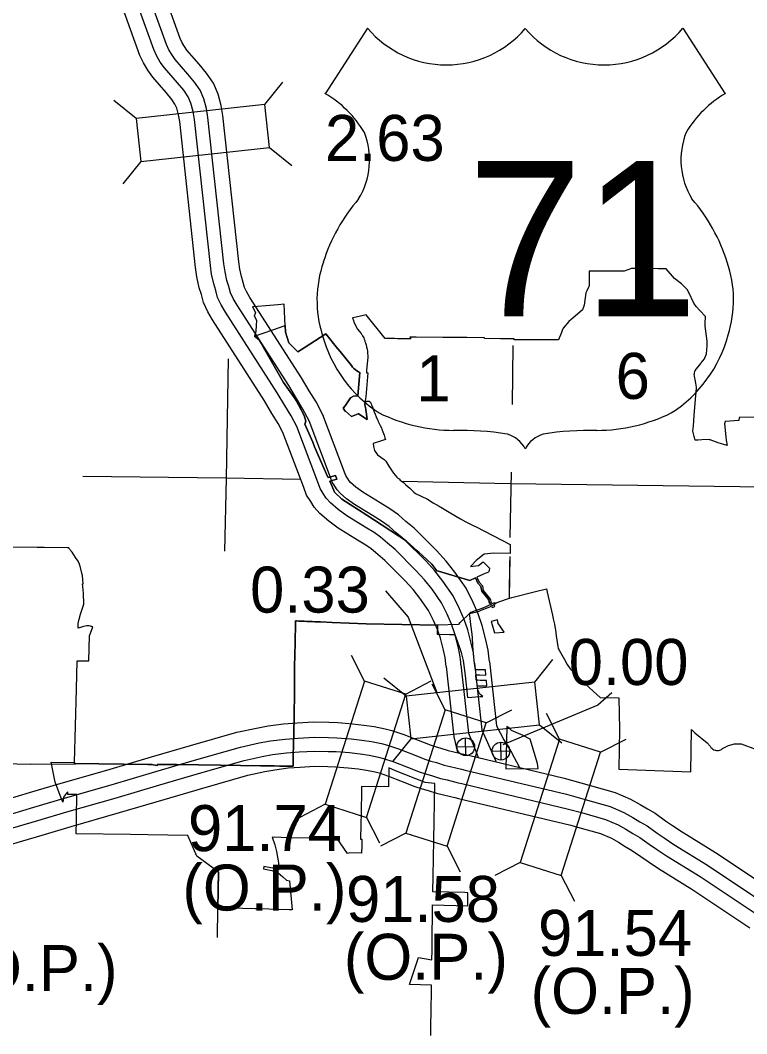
# Model space of a CAD drawing. Extents: x 77230 to 630905, y 790554 to 1662844.
# Drawn here: x 220497 to 233840, y 1602804 to 1621421 of the extents above; entities that cross this region are included whole.
import ezdxf

# ---------------------------------------------------------------- set-up
doc = ezdxf.new("R2010")
doc.units = 0
for name, color, linetype in [('Level 12', 7, 'Continuous'), ('Level 15', 7, 'Continuous'), ('Level 16', 7, 'Continuous'), ('Level 19', 7, 'Continuous'), ('Level 23', 7, 'Continuous'), ('Level 25', 7, 'Continuous'), ('Level 29', 7, 'Continuous'), ('Level 31', 7, 'Continuous'), ('Level 32', 7, 'Continuous'), ('Level 34', 7, 'Continuous')]:
    doc.layers.add(name, color=color, linetype=linetype)

msp = doc.modelspace()

# ---------------------------------------------------------------- linework, layer by layer
at = {"layer": 'Level 12'}
for points in [[(234133, 1614127), (233712, 1614124), (233700, 1614124), (233698, 1614067), (233442, 1614050), (233430, 1614006), (233456, 1613767), (233465, 1613708), (233481, 1613607), (233318, 1613659), (233168, 1613711), (233155, 1613715), (233143, 1613718), (233018, 1613713), (232948, 1613709), (232892, 1613706), (232880, 1613756), (232876, 1613775), (232852, 1613872), (232860, 1613968), (232876, 1614161), (232901, 1614459), (232906, 1614522), (232918, 1614664), (232916, 1614682), (232904, 1614752), (232893, 1614820), (232889, 1614849), (232883, 1614887), (232878, 1614916), (232881, 1614934), (232884, 1614942), (232889, 1614966), (232894, 1614988), (232996, 1615115), (233006, 1615128), (233064, 1615200), (233073, 1615221), (233103, 1615291), (233113, 1615443), (233112, 1615462), (233111, 1615524), (233111, 1615529), (233077, 1615803), (233079, 1615850), (233085, 1615981), (232978, 1616092), (232911, 1616163), (232868, 1616225), (232776, 1616420), (232745, 1616476), (232728, 1616494), (232700, 1616524), (232675, 1616551), (232641, 1616580), (232516, 1616676), (232360, 1616852), (232292, 1616852), (232264, 1616853), (232231, 1616853), (232211, 1616854), (231827, 1616858), (231752, 1616859), (231721, 1616860), (231592, 1616812), (230948, 1616815), (230948, 1616543), (230942, 1616531), (230902, 1616450), (230887, 1616413), (230853, 1616189), (230824, 1616099), (230644, 1615948), (230613, 1615923), (230571, 1615890), (230470, 1615767), (230452, 1615724), (230436, 1615687), (230386, 1615550), (230255, 1615550), (230014, 1615550), (229568, 1615553), (229568, 1615569), (229316, 1615571), (229025, 1615574), (229024, 1615584), (229024, 1615585), (229024, 1615588), (229020, 1615588), (228700, 1615591), (228698, 1615591), (228694, 1615591), (228679, 1615591), (228257, 1615595), (227769, 1615599)], [(227769, 1615599), (227652, 1615600), (227673, 1615570), (227623, 1615570), (227573, 1615571), (227523, 1615571), (227473, 1615572), (227468, 1615572), (227423, 1615572), (227373, 1615573), (227323, 1615573), (227273, 1615574), (227223, 1615574), (227199, 1615575), (226853, 1616012), (226668, 1615966), (226600, 1615952), (226605, 1615934), (226609, 1615923), (226630, 1615864), (226631, 1615861), (226693, 1615747), (226759, 1615665), (226765, 1615656), (226772, 1615647), (226785, 1615627), (226796, 1615607), (226806, 1615586), (226814, 1615564), (226824, 1615536), (226827, 1615525), (226827, 1615523), (226827, 1615522), (226837, 1615495), (226849, 1615457), (226859, 1615418), (226868, 1615379), (226874, 1615340), (226877, 1615300), (226879, 1615260), (226879, 1615220), (226876, 1615180), (226858, 1614986), (226854, 1614943), (226879, 1614942), (226855, 1614652), (226844, 1614502), (226827, 1614392), (226825, 1614386), (226824, 1614380), (226823, 1614374), (226823, 1614369), (226828, 1614362), (226835, 1614323), (226837, 1614313), (226838, 1614313), (226847, 1614264), (226852, 1614232), (226862, 1614130), (226869, 1614090), (226869, 1614090), (226707, 1614189), (226701, 1614192), (226578, 1614144), (226469, 1614238), (226464, 1614242), (226429, 1614295), (226462, 1614341), (226564, 1614483), (226618, 1614516), (226696, 1614522), (226734, 1614949), (226708, 1614964), (226679, 1614983), (226651, 1615004), (226625, 1615027), (226601, 1615051), (226579, 1615077), (226372, 1615334), (226332, 1615383), (226326, 1615391), (226112, 1615659), (225709, 1615403), (225596, 1615332), (225565, 1615363), (225429, 1615498), (225370, 1615693), (225363, 1615813), (225358, 1615936), (225347, 1616206), (225226, 1616195), (225008, 1616176), (224852, 1616163), (224761, 1616154), (224817, 1616050), (224808, 1616019), (224792, 1615996), (224835, 1615904), (224830, 1615819), (224823, 1615705)], [(229042, 1610617), (229150, 1610659), (229162, 1610632), (229166, 1610634), (229213, 1610654), (229199, 1610691), (229157, 1610664), (229149, 1610682), (229145, 1610690), (229143, 1610696), (229130, 1610705), (229119, 1610716), (229110, 1610731), (229111, 1610752), (229104, 1610767), (229084, 1610801), (228974, 1610933), (228957, 1611018), (228900, 1611081), (228858, 1611176), (228756, 1611131), (228736, 1611137), (228712, 1611144), (228177, 1611302), (228149, 1611310), (228057, 1611428), (227883, 1611587), (227816, 1611648), (227787, 1611675), (227721, 1611734), (227583, 1611860), (226860, 1612327), (226404, 1612622), (226271, 1612753), (226225, 1612856), (226181, 1612956), (226309, 1612994), (226284, 1613059), (226152, 1613021), (226149, 1613029), (225904, 1613586), (225871, 1613669), (225721, 1614000), (225742, 1614057), (225712, 1614158), (225608, 1614356), (225604, 1614363), (225565, 1614438), (225544, 1614466), (225333, 1614767), (224964, 1615412), (224919, 1615490), (224884, 1615551), (224832, 1615592), (224823, 1615599), (224802, 1615616), (225136, 1615733), (225363, 1615813), (225370, 1615693), (225429, 1615498), (225565, 1615363), (225596, 1615332), (225709, 1615403), (226112, 1615659), (226326, 1615391), (226332, 1615383), (226372, 1615334), (226579, 1615077), (226601, 1615051), (226625, 1615027), (226651, 1615004), (226679, 1614983), (226708, 1614964), (226734, 1614949), (226696, 1614522), (226618, 1614516), (226564, 1614483), (226462, 1614341), (226429, 1614295), (226464, 1614242), (226469, 1614238), (226578, 1614144), (226701, 1614192), (226707, 1614189), (226869, 1614090), (226869, 1614090), (226862, 1614130), (226852, 1614232), (226847, 1614264), (226838, 1614313), (226837, 1614313), (226835, 1614323), (226828, 1614362), (226827, 1614370), (226828, 1614379), (226830, 1614389), (226833, 1614397), (226838, 1614405), (226844, 1614412), (226852, 1614418)], [(224823, 1615705), (224802, 1615616), (224823, 1615599), (224832, 1615592), (224884, 1615551), (224919, 1615490), (224964, 1615412), (225333, 1614767), (225544, 1614466), (225565, 1614438), (225604, 1614363), (225608, 1614356), (225712, 1614158), (225742, 1614057), (225721, 1614000), (225871, 1613669), (225904, 1613586), (226149, 1613029), (226152, 1613021), (226284, 1613059), (226309, 1612994), (226181, 1612956), (226225, 1612856), (226271, 1612753), (226404, 1612622), (226860, 1612327), (227583, 1611860), (227721, 1611734), (227787, 1611675), (227816, 1611648), (227883, 1611587), (228057, 1611428), (228149, 1611310), (228177, 1611302), (228712, 1611144), (228736, 1611137), (228756, 1611131), (228858, 1611176), (228900, 1611081), (228957, 1611018), (228974, 1610933), (229084, 1610801), (229104, 1610767), (229111, 1610752), (229110, 1610731), (229119, 1610716), (229130, 1610705), (229143, 1610696), (229145, 1610690), (229139, 1610687), (229123, 1610680), (229034, 1610642), (228959, 1610610), (228943, 1610604), (228855, 1610570), (228771, 1610543), (228770, 1610543), (228768, 1610542), (228766, 1610541), (228764, 1610540), (228763, 1610539), (228761, 1610538), (228760, 1610536), (228758, 1610535), (228745, 1610520), (228731, 1610505), (228692, 1610469), (228640, 1610417), (228577, 1610360), (228566, 1610349), (228547, 1610324), (228159, 1610311), (226849, 1610335), (226224, 1610360), (226009, 1610369), (225959, 1610371), (225910, 1610373), (225860, 1610375), (225810, 1610377), (225761, 1610379), (225711, 1610381), (225662, 1610383), (225612, 1610385), (225568, 1610387), (225553, 1610387), (225545, 1609949), (225540, 1609800), (225531, 1609505), (225533, 1609050), (225533, 1609047), (225525, 1608670), (225519, 1608295), (225516, 1608171), (225511, 1607854), (225511, 1607845), (225508, 1607717), (225461, 1607718), (225361, 1607720), (225261, 1607721), (225161, 1607723)], [(226852, 1614418), (226860, 1614423), (226868, 1614426), (226878, 1614427), (226887, 1614427), (226896, 1614426), (226905, 1614423), (226913, 1614419), (226920, 1614413), (226927, 1614406), (226932, 1614398), (226941, 1614377), (226951, 1614353), (226970, 1614307), (226979, 1614277), (226998, 1614231), (227016, 1614184), (227035, 1614138), (227042, 1614116), (227062, 1614074), (227072, 1614052), (227084, 1614027), (227107, 1613980), (227129, 1613933), (227140, 1613910), (227157, 1613862), (227178, 1613800), (227194, 1613753), (227205, 1613720), (227112, 1613688), (226998, 1613652), (226980, 1613646), (226982, 1613594), (227005, 1613516), (227058, 1613439), (227181, 1613352), (227209, 1613319), (227266, 1613228), (227355, 1613101), (227415, 1613027), (227435, 1613010), (227454, 1612995), (227477, 1612975), (227494, 1612961), (227538, 1612927), (227541, 1612924), (227569, 1612899), (227578, 1612890), (227615, 1612856), (227652, 1612823), (227689, 1612789), (227726, 1612755), (227755, 1612728), (227975, 1612622), (228082, 1612559), (228193, 1612493), (228211, 1612483), (228222, 1612477), (228404, 1612369), (228582, 1612265), (228679, 1612207), (228825, 1612134), (228868, 1612113), (229497, 1611792), (229496, 1611702), (229495, 1611656), (229495, 1611623), (229198, 1611631), (229018, 1611614), (228871, 1611496), (228765, 1611387), (228816, 1611393), (228911, 1611404), (228997, 1611470), (229115, 1611354), (229107, 1611315), (229102, 1611294), (229100, 1611284), (229008, 1611243), (228885, 1611189), (228926, 1611098), (228985, 1611032), (229002, 1610946), (229111, 1610813), (229124, 1610790), (229131, 1610774), (229138, 1610739), (229149, 1610728), (229161, 1610716), (229169, 1610708), (229207, 1610724), (229210, 1610718), (229216, 1610704), (229239, 1610718), (229428, 1610787), (229480, 1610807), (229481, 1610808), (229527, 1610820), (229960, 1610930), (230164, 1610978)], [(225161, 1607723), (225063, 1607725), (224962, 1607727), (224911, 1607728), (224172, 1607738), (223369, 1607748), (223017, 1607752), (223017, 1607750), (223013, 1607733), (222937, 1607746), (222921, 1607747), (222917, 1607747), (222863, 1607749), (222840, 1607748), (221492, 1607767), (221492, 1607787), (221529, 1609135), (221543, 1609654), (221757, 1609652), (221770, 1610113), (221827, 1610280), (221812, 1610283), (221797, 1610287), (221786, 1610291), (221759, 1610295), (221718, 1610296), (221686, 1610292), (221656, 1610286), (221619, 1610273), (221559, 1610253), (221560, 1610286), (221560, 1610313), (221561, 1610317), (221563, 1610338), (221576, 1610422), (221606, 1610513), (221665, 1610694), (221660, 1610894), (221647, 1611021), (221642, 1611066), (221653, 1611068), (221637, 1611224), (221633, 1611241), (221595, 1611390), (221586, 1611424), (221583, 1611431), (221561, 1611483), (221514, 1611555), (221451, 1611650), (221400, 1611704), (221389, 1611730), (221366, 1611731), (220934, 1611737), (220808, 1611738), (220363, 1611745)], [(230164, 1610978), (230165, 1610976), (230168, 1610943), (230169, 1610943), (230177, 1610913), (230271, 1610495), (230287, 1610423), (230309, 1610325), (230324, 1610247), (230327, 1610224), (230343, 1610114), (230360, 1609994), (230371, 1609918), (230379, 1609878), (230395, 1609851), (230418, 1609810), (230444, 1609763), (230493, 1609676), (230542, 1609589), (230598, 1609506), (230689, 1609416), (230840, 1609264), (230884, 1609221), (231146, 1608978), (231489, 1608975), (231506, 1608396), (231494, 1607665), (232815, 1607614), (232827, 1608393), (232887, 1608329), (233114, 1608146), (233171, 1608085), (233184, 1608065), (233201, 1608047), (233220, 1608033), (233239, 1608022), (233259, 1608014), (233267, 1608012), (233268, 1608012), (233285, 1608009), (233303, 1608008), (233321, 1608009), (233346, 1608015), (233362, 1608021), (233375, 1608027), (233395, 1608041), (233503, 1608099), (233614, 1608130), (233740, 1608130), (234004, 1608032)], [(221243, 1607150), (221243, 1607151), (221138, 1607426), (221066, 1607794), (221492, 1607787), (221492, 1607767), (222840, 1607748), (222863, 1607749), (222917, 1607747), (222921, 1607747), (222937, 1607746), (223013, 1607733), (223017, 1607750), (223017, 1607752), (223369, 1607748), (224172, 1607738), (224911, 1607728), (224962, 1607727), (225063, 1607725), (225161, 1607723), (225261, 1607721), (225361, 1607720), (225461, 1607718), (225508, 1607717), (225511, 1607845), (225511, 1607854), (225516, 1608171), (225519, 1608295), (225525, 1608670), (225533, 1609047), (225533, 1609050), (225531, 1609505), (225540, 1609800), (225545, 1609949), (225553, 1610387), (225568, 1610387), (225612, 1610385), (225662, 1610383), (225711, 1610381), (225761, 1610379), (225810, 1610377), (225860, 1610375), (225910, 1610373), (225959, 1610371), (226009, 1610369), (226224, 1610360), (226849, 1610335), (228159, 1610311), (228155, 1610144), (228382, 1610139), (228449, 1610138), (228481, 1610137), (228580, 1609849), (228583, 1609842), (228596, 1609806), (228626, 1609683), (228631, 1609663), (228654, 1609479), (228666, 1609386), (228712, 1608979), (228714, 1608978), (228944, 1609000), (228944, 1609000), (228991, 1608999), (228934, 1609047), (228911, 1609097), (228908, 1609105), (228891, 1609198), (228915, 1609197), (228960, 1609196), (228970, 1609196), (229068, 1609194), (229059, 1609294), (228971, 1609295), (228944, 1609295), (228900, 1609296), (228873, 1609297), (228865, 1609396), (228928, 1609395), (228938, 1609395), (229050, 1609393), (229041, 1609487), (228913, 1609487), (228856, 1609487), (228846, 1609565), (228834, 1609664), (228821, 1609782), (228811, 1609933), (228804, 1610077), (228796, 1610144), (228774, 1610323), (228752, 1610484), (228747, 1610521), (228881, 1610555), (228885, 1610556), (228902, 1610561), (228927, 1610568), (229005, 1610602), (229012, 1610605), (229042, 1610617)], [(228036, 1602770), (228038, 1602900), (228040, 1603026), (228042, 1603144), (228044, 1603241), (228046, 1603358), (228048, 1603471), (228050, 1603597), (228052, 1603698), (227648, 1603707), (227813, 1604205), (228058, 1604160), (228060, 1604340), (228062, 1604518), (228063, 1604570), (228069, 1605030), (228071, 1605169), (228718, 1605153), (228719, 1605163), (228717, 1605395), (228662, 1605396), (228075, 1605409), (228080, 1605697), (228091, 1606361), (228110, 1607400), (228105, 1607401), (227931, 1607420), (227391, 1607631), (227267, 1607689), (227260, 1607340), (226766, 1607346), (226766, 1607346), (226764, 1607229), (226762, 1607127), (226760, 1607016), (226758, 1606917), (226756, 1606817), (226756, 1606799), (226754, 1606717), (226752, 1606616), (226745, 1606416), (226745, 1606378), (226747, 1606378), (226771, 1606378), (226769, 1606261), (226767, 1606123), (226552, 1606130), (226507, 1606117), (226319, 1606388), (226153, 1606392), (225986, 1606395), (225858, 1606394), (225456, 1606403), (225123, 1606412), (225172, 1606276), (225204, 1606151), (225242, 1605945), (225241, 1605813), (225239, 1605810), (225139, 1605845), (225132, 1605848), (224973, 1605874), (224964, 1605831), (225120, 1605805), (225225, 1605767), (225277, 1605722), (225319, 1605685), (225389, 1605624), (225442, 1605612), (225443, 1605611), (225489, 1605082), (225433, 1605083), (224875, 1605097), (224814, 1605099), (224131, 1605115), (224142, 1605768), (224131, 1605776), (223737, 1606065), (223574, 1606447), (222840, 1606458), (222522, 1606463), (221524, 1606477), (221528, 1606730), (221530, 1606832), (221534, 1607140), (221535, 1607197), (221372, 1607200), (221372, 1607206), (221373, 1607247), (221347, 1607225), (221292, 1607150), (221278, 1607057), (221243, 1607150)]]:
    msp.add_lwpolyline(points, dxfattribs=at)
for points in [[(229205, 1610171), (229385, 1610179), (229302, 1610310), (229276, 1610338), (229262, 1610410), (229145, 1610377), (229163, 1610314)], [(230010, 1607679), (229995, 1607767), (229861, 1608215), (229734, 1608281), (229522, 1608375), (229478, 1608419), (229435, 1608448), (229415, 1607668)]]:
    msp.add_lwpolyline(points, close=True, dxfattribs=at)
at = {"layer": 'Level 15'}
for points in [[(229546, 1615446), (229529, 1614365)], [(229511, 1613122), (229492, 1611921)], [(229487, 1611570), (229475, 1610806)], [(229486, 1611499), (229475, 1610806)]]:
    msp.add_lwpolyline(points, dxfattribs=at)
at = {"layer": 'Level 16'}
for points in [[(224316, 1615203), (224280, 1613001), (224250, 1611667)], [(224316, 1615203), (224280, 1613001), (224250, 1611667)], [(221646, 1613046), (224275, 1613018), (225652, 1612991)], [(227503, 1612954), (229501, 1612914), (234178, 1612851), (239461, 1612799), (244839, 1612668), (248483, 1612608)], [(213549, 1607861), (213556, 1607861), (218889, 1607801), (220692, 1607757)], [(221507, 1607751), (220692, 1607757)], [(224133, 1605786), (224122, 1605103)], [(224122, 1605103), (224114, 1604572)]]:
    msp.add_lwpolyline(points, dxfattribs=at)
at = {"layer": 'Level 19'}
for p, q in [((224988, 1619871), (225319, 1620282)), ((222626, 1619614), (222215, 1619944)), ((225074, 1619083), (225486, 1618753)), ((222712, 1618826), (222381, 1618415)), ((226821, 1609283), (226579, 1609753)), ((229947, 1609265), (230278, 1609677)), ((227585, 1609007), (227174, 1609338)), ((227576, 1609043), (228045, 1609285)), ((228303, 1608754), (228060, 1609224)), ((229057, 1608514), (229526, 1608756)), ((230402, 1608216), (230160, 1608685)), ((230033, 1608478), (230445, 1608147)), ((227671, 1608220), (227341, 1607808)), ((231157, 1607975), (231626, 1608218)), ((226100, 1607020), (225631, 1606777)), ((226854, 1606779), (227097, 1606310)), ((227581, 1606491), (227112, 1606248)), ((228336, 1606250), (228578, 1605781)), ((229680, 1605952), (229211, 1605710)), ((230435, 1605712), (230677, 1605242))]:
    msp.add_line(p, q, dxfattribs=at)
for points in [[(222712, 1618826), (225074, 1619083), (224988, 1619871), (222626, 1619614)], [(226854, 1606779), (227576, 1609043), (226821, 1609283), (226100, 1607020)], [(229947, 1609265), (227585, 1609007), (227671, 1608220), (230033, 1608478)], [(228336, 1606250), (229057, 1608514), (228303, 1608754), (227581, 1606491)], [(230435, 1605712), (231157, 1607975), (230402, 1608216), (229680, 1605952)]]:
    msp.add_lwpolyline(points, close=True, dxfattribs=at)
at = {"layer": 'Level 23'}
for p, q in [((228840, 1609609), (228974, 1608389)), ((229114, 1609639), (229243, 1608458)), ((228318, 1609552), (228460, 1608258)), ((228592, 1609582), (228729, 1608327))]:
    msp.add_line(p, q, dxfattribs=at)
for points in [[(229114, 1609639), (229108, 1609687), (229090, 1609849), (229048, 1610041), (228979, 1610303), (228905, 1610515), (228816, 1610726), (228689, 1610987), (228480, 1611285), (228320, 1611485), (228145, 1611678), (227735, 1612088), (227581, 1612215), (227443, 1612335), (227287, 1612449), (227106, 1612557), (226787, 1612753), (226663, 1612844), (226564, 1612930), (226536, 1612961), (226506, 1613007), (226475, 1613057), (226450, 1613120), (226054, 1614175), (225929, 1614413), (225803, 1614615), (225661, 1614854), (224714, 1616327), (224653, 1616436), (224618, 1616511), (224593, 1616605), (224558, 1616714), (224529, 1616849), (224510, 1616982), (224217, 1619673), (224184, 1619857), (224131, 1620064), (224044, 1620267), (223918, 1620452), (223782, 1620612), (223559, 1620872), (223511, 1620938), (223472, 1621007), (223435, 1621084), (222648, 1623269)], [(228318, 1609552), (228313, 1609599), (228300, 1609717), (228270, 1609853), (228213, 1610069), (228158, 1610227), (228087, 1610395), (227997, 1610580), (227839, 1610806), (227711, 1610966), (227566, 1611126), (227196, 1611495), (227063, 1611605), (226943, 1611709), (226845, 1611781), (226692, 1611873), (226339, 1612089), (226164, 1612218), (226002, 1612358), (225896, 1612477), (225831, 1612578), (225757, 1612695), (225703, 1612835), (225322, 1613848), (225234, 1614015), (225120, 1614199), (224980, 1614433), (224028, 1615915), (223942, 1616068), (223863, 1616236), (223824, 1616381), (223784, 1616508), (223741, 1616708), (223716, 1616882), (223425, 1619559), (223402, 1619686), (223371, 1619806), (223339, 1619882), (223281, 1619967), (223174, 1620092), (222932, 1620375), (222837, 1620504), (222762, 1620637), (222696, 1620775), (221889, 1623017)], [(228592, 1609582), (228587, 1609629), (228572, 1609763), (228538, 1609917), (228476, 1610150), (228415, 1610326), (228338, 1610509), (228235, 1610720), (228060, 1610970), (227921, 1611145), (227765, 1611316), (227381, 1611699), (227241, 1611814), (227115, 1611924), (226997, 1612011), (226834, 1612108), (226493, 1612317), (226336, 1612434), (226195, 1612555), (226116, 1612644), (226063, 1612725), (226004, 1612819), (225960, 1612933), (225574, 1613960), (225473, 1614152), (225355, 1614342), (225214, 1614578), (224264, 1616056), (224186, 1616195), (224122, 1616330), (224089, 1616458), (224050, 1616579), (224012, 1616756), (223989, 1616917), (223697, 1619598), (223671, 1619745), (223632, 1619895), (223581, 1620014), (223500, 1620134), (223383, 1620271), (223147, 1620546), (223069, 1620653), (223006, 1620764), (222950, 1620881), (222150, 1623104)], [(228840, 1609609), (228835, 1609657), (228819, 1609804), (228781, 1609976), (228716, 1610222), (228649, 1610416), (228565, 1610612), (228451, 1610847), (228260, 1611120), (228111, 1611307), (227946, 1611488), (227550, 1611884), (227403, 1612005), (227271, 1612120), (227135, 1612219), (226964, 1612322), (226633, 1612525), (226492, 1612629), (226370, 1612733), (226316, 1612795), (226274, 1612860), (226228, 1612933), (226193, 1613022), (225802, 1614063), (225690, 1614277), (225568, 1614472), (225427, 1614709), (224478, 1616185), (224409, 1616309), (224358, 1616416), (224329, 1616528), (224292, 1616643), (224258, 1616800), (224237, 1616948), (223945, 1619634), (223915, 1619798), (223870, 1619976), (223802, 1620135), (223699, 1620285), (223573, 1620433), (223343, 1620701), (223279, 1620789), (223228, 1620880), (223181, 1620978), (222387, 1623182)], [(228729, 1608327), (228866, 1607995), (228908, 1607877)], [(228974, 1608389), (229229, 1607809)], [(229243, 1608458), (229377, 1608204), (229518, 1607970), (229661, 1607708)], [(228460, 1608258), (228525, 1607972)]]:
    msp.add_lwpolyline(points, dxfattribs=at)
at = {"layer": 'Level 25'}
for p, q in [((226877, 1621277), (226098, 1620072)), ((232668, 1621277), (233447, 1620072))]:
    msp.add_line(p, q, dxfattribs=at)
for centre, radius, start, end in [((228327, 1622497), 1896, 220.075, 319.6701), ((231217, 1622497), 1896, 220.3299, 319.925), ((225080, 1618324), 2024, 30.7809, 59.9883), ((234465, 1618324), 2024, 120.0117, 149.2191), ((225526, 1618857), 1387, 328.8105, 21.2108), ((234019, 1618857), 1387, 158.7892, 211.1895), ((229153, 1616014), 3236, 138.9565, 162.6913), ((230392, 1616014), 3236, 17.3087, 41.0435), ((228085, 1616279), 2138, 160.9576, 197.3819), ((231460, 1616279), 2138, 342.6181, 19.0424), ((228433, 1616285), 2474, 195.1074, 237.1312), ((231112, 1616285), 2474, 302.8688, 344.8926), ((228479, 1617064), 3177, 244.0771, 269.5779), ((231066, 1617064), 3177, 270.4221, 295.9229), ((228552, 1608068), 5820, 81.1942, 90.9539), ((230992, 1608068), 5820, 89.0461, 98.8058), ((229280, 1613286), 558, 28.0342, 72.9864), ((230265, 1613286), 558, 107.0136, 151.9658)]:
    msp.add_arc(centre, radius, start, end, dxfattribs=at)
at = {"layer": 'Level 29'}
for points in [[(219852, 1606992), (220667, 1607234), (221206, 1607392), (222089, 1607647), (222908, 1607888), (223622, 1608098), (224477, 1608342), (224833, 1608419), (225051, 1608459), (225334, 1608495), (225586, 1608515), (225892, 1608531), (226163, 1608525), (226327, 1608522), (226599, 1608499), (226807, 1608475), (226998, 1608447), (227197, 1608407), (227322, 1608375), (227541, 1608300), (227806, 1608197), (228024, 1608112), (228119, 1608080), (228219, 1608052), (228357, 1608009), (228460, 1607985), (228668, 1607934), (228733, 1607919), (230490, 1607499)], [(219930, 1606724), (220746, 1606966), (221284, 1607124), (222167, 1607378), (222987, 1607620), (223700, 1607830), (224545, 1608070), (224888, 1608145), (225093, 1608182), (225363, 1608217), (225604, 1608236), (225896, 1608251), (226157, 1608245), (226313, 1608242), (226572, 1608221), (226771, 1608198), (226949, 1608172), (227135, 1608134), (227242, 1608107), (227445, 1608037), (227704, 1607937), (227928, 1607849), (228037, 1607813), (228140, 1607784), (228283, 1607739), (228395, 1607713), (228602, 1607662), (228668, 1607647)], [(220001, 1606480), (220818, 1606722), (221355, 1606880), (222239, 1607134), (223059, 1607376), (223770, 1607585), (224607, 1607824), (224938, 1607896), (225132, 1607931), (225389, 1607964), (225621, 1607982), (225900, 1607997), (226152, 1607991), (226301, 1607988), (226547, 1607968), (226738, 1607946), (226906, 1607921), (227078, 1607886), (227170, 1607863), (227357, 1607799), (227612, 1607700), (227841, 1607610), (227962, 1607570), (228067, 1607540), (228216, 1607493), (228336, 1607465), (228543, 1607415), (228609, 1607399), (230569, 1606931)], [(220080, 1606211), (220897, 1606453), (221433, 1606611), (222317, 1606865), (223138, 1607108), (223848, 1607317), (224675, 1607552), (224992, 1607621), (225175, 1607654), (225418, 1607686), (225639, 1607703), (225904, 1607717), (226146, 1607711), (226287, 1607709), (226519, 1607689), (226702, 1607668), (226858, 1607646), (227016, 1607613), (227090, 1607595), (227261, 1607536), (227511, 1607439), (227746, 1607347), (227880, 1607302), (227988, 1607272), (228142, 1607224), (228271, 1607193), (228477, 1607143), (228544, 1607127)], [(228668, 1607647), (230532, 1607202), (230873, 1607105), (231330, 1606977), (231586, 1606866), (231748, 1606776), (231877, 1606697), (232010, 1606621), (232194, 1606491), (232324, 1606403), (232503, 1606281), (233118, 1605903), (234192, 1605187)], [(230490, 1607499), (230947, 1607370), (231422, 1607237), (231708, 1607113), (231886, 1607014), (232017, 1606934), (232159, 1606853), (232350, 1606717), (232478, 1606631), (232653, 1606512), (233266, 1606134), (234346, 1605415), (235459, 1604654), (236188, 1604194), (236390, 1604065), (236612, 1603944), (236726, 1603891), (236833, 1603845), (236945, 1603812), (237162, 1603744), (237419, 1603655), (237870, 1603493), (238534, 1603271), (238964, 1603155)], [(228544, 1607127), (230610, 1606634), (230730, 1606600), (231154, 1606481), (231354, 1606395), (231483, 1606323), (231610, 1606246), (231726, 1606178), (231895, 1606059), (232029, 1605968), (232218, 1605840), (232834, 1605461), (233898, 1604751)], [(230569, 1606931), (230805, 1606865), (231246, 1606741), (231476, 1606642), (231622, 1606560), (231750, 1606482), (231875, 1606410), (232051, 1606285), (232184, 1606196), (232367, 1606071), (232983, 1605692), (234052, 1604979)]]:
    msp.add_lwpolyline(points, dxfattribs=at)
at = {"layer": 'Level 32'}
for points in [[(227207, 1610939), (227620, 1610456), (228148, 1609075)], [(231361, 1609068), (231105, 1608840), (229359, 1608108)]]:
    msp.add_lwpolyline(points, dxfattribs=at)
at = {"layer": 'Level 34'}
for p, q in [((228683, 1607913), (228675, 1608239)), ((229329, 1607833), (229322, 1608158)), ((228516, 1608072), (228842, 1608080)), ((229163, 1607992), (229488, 1607999))]:
    msp.add_line(p, q, dxfattribs=at)
for centre in [(228679, 1608076), (229326, 1607995)]:
    msp.add_circle(centre, 163, dxfattribs=at)

# ---------------------------------------------------------------- texts
at = {"layer": 'Level 16'}
for s, p in [('1', (227771, 1614418)), ('6', (231433, 1614466))]:
    msp.add_text(s, height=845, dxfattribs=at).set_placement(p)
at = {"layer": 'Level 25'}
msp.add_text('71', height=2851.2, dxfattribs=at).set_placement((228708, 1615985))
at = {"layer": 'Level 31'}
for p in [(223475, 1605067), (226441, 1603795), (229871, 1603169)]:
    msp.add_text('(O.P.)', height=844.8, dxfattribs=at).set_placement(p)
at = {"layer": 'Level 32'}
for s, p in [('2.63', (226094, 1618837)), ('0.33', (224718, 1610540)), ('0.00', (230571, 1609211)), ('91.74', (223578, 1606159)), ('91.58', (226481, 1604858)), ('91.54', (230008, 1604234)), ('93.96(O.P.)', (216444, 1603588))]:
    msp.add_text(s, height=844.8, dxfattribs=at).set_placement(p)

doc.saveas('drawing.dxf')
